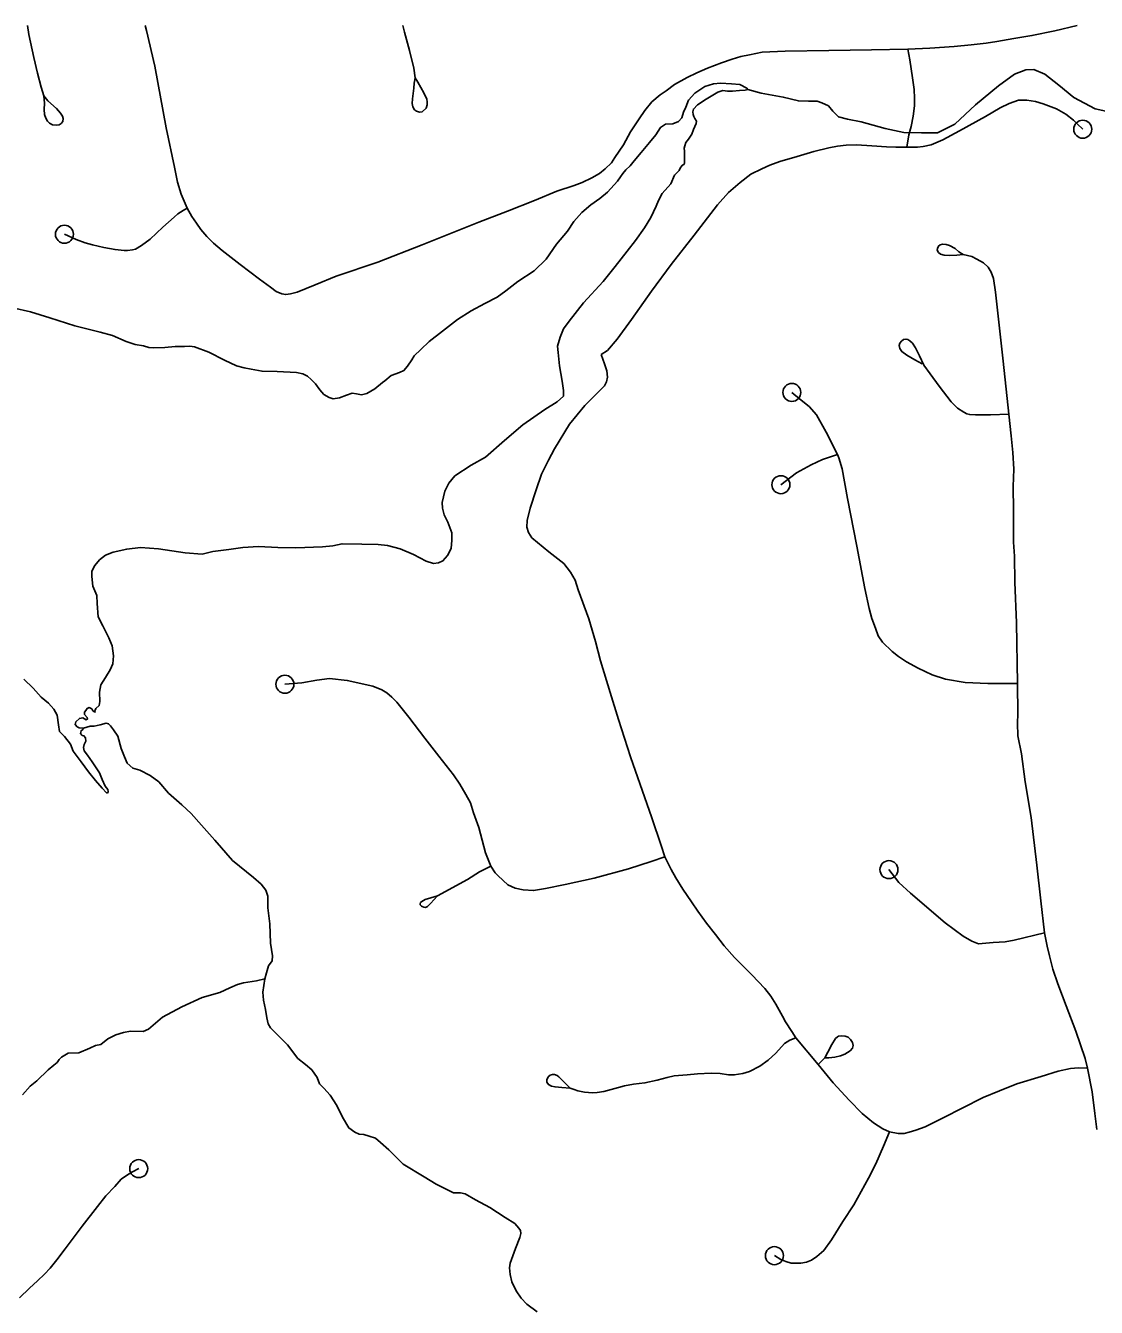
# Model space of a CAD drawing. Extents: x 653372 to 905732, y 627442 to 787275.
# Drawn here: x 659430 to 662404, y 783715 to 787275 of the extents above; entities that cross this region are included whole.
import ezdxf

# ---------------------------------------------------------------- set-up
doc = ezdxf.new("R2010")
doc.units = 0
for name, color, linetype in [('33', 7, 'Continuous'), ('34', 7, 'Continuous'), ('35', 7, 'Continuous')]:
    doc.layers.add(name, color=color, linetype=linetype)

msp = doc.modelspace()

# ---------------------------------------------------------------- linework, layer by layer
at = {"layer": '33'}
for points in [[(660689.1, 786728.9), (660531.1, 786666), (660408.6, 786617.4), (660292.3, 786578.5), (660234.1, 786554.5), (660184.5, 786534.8), (660165.9, 786530), (660152.6, 786527.8), (660141.4, 786530.1), (660126.3, 786535.9), (660110.2, 786548.2), (660079.1, 786570.4), (660025.9, 786611.7), (659976.1, 786650.2), (659951.6, 786670.8), (659933.6, 786689.2), (659917, 786708.2), (659904.3, 786726.1), (659891.6, 786744.6), (659878.8, 786767.5), (659862.4, 786806.5), (659851.5, 786839.9), (659843.5, 786881.8), (659820.3, 786990.6), (659788.4, 787162.3), (659765.6, 787261.6), (659762.2, 787274.7)], [(660482.4, 787257), (660477.9, 787274.7)], [(662350.8, 787274.7), (662288.9, 787260.5), (662225, 787247.2), (662174.5, 787238.8), (662127.3, 787230.3), (662098.1, 787225.8), (662056.3, 787221.8), (662009.1, 787216.6), (661941.5, 787212), (661880.6, 787209.2), (661779.2, 787207.6), (661660.8, 787205.9), (661539.6, 787203.6), (661476.1, 787200.9), (661440.8, 787194), (661416.2, 787189.4), (661392.8, 787181.5), (661362.7, 787171.2), (661323.9, 787156.5), (661294.4, 787144.1), (661267.6, 787130.4), (661232.6, 787111.6), (661208.9, 787093.7), (661192.8, 787082.6), (661169.7, 787062.8), (661150.4, 787038.9), (661133.9, 787015.6), (661110.3, 786979.9), (661091, 786944.1), (661066.8, 786908.4), (661057.7, 786894.1), (661040, 786876.8), (661023.7, 786864), (661002.9, 786852.1), (660976.2, 786839.4), (660953.3, 786831.1), (660905.8, 786814.7), (660843, 786789.2), (660768.1, 786759.7), (660689.1, 786728.9)], [(661880.6, 787209.2), (661886.2, 787179.4), (661893.5, 787129.4), (661897.8, 787097.6), (661899.4, 787072.9), (661898.8, 787052.4), (661895.6, 787023.2), (661889.6, 786994.9), (661883.6, 786971.1), (661877.8, 786936.9)], [(661028.9, 786361.3), (661046.2, 786372.9), (661072.9, 786404.4), (661113.2, 786458.9), (661168.3, 786537.5), (661223.3, 786611.5), (661287.3, 786692.9), (661351.8, 786776.8), (661382.7, 786811.1), (661414.6, 786838.8), (661444.6, 786862), (661475, 786876.9), (661497, 786886.8), (661525.4, 786897.7), (661572.7, 786911.5), (661619.5, 786925.3), (661661.2, 786935.8), (661685.3, 786940.4), (661709.5, 786943.2), (661737.6, 786943.5), (661780.3, 786941), (661821.3, 786938), (661847.6, 786937.2), (661877.8, 786936.9), (661907.4, 786936.9), (661922.7, 786938.8), (661945.1, 786943.4), (661977.8, 786957.7), (662023.7, 786982.7), (662096.4, 787022.7), (662137, 787046.1), (662162, 787058.9), (662188.3, 787067.5), (662210.6, 787068), (662235.1, 787064.3), (662256.6, 787057.8), (662293.1, 787043.8), (662319, 787028.9), (662340.8, 787012.4), (662351, 787002.2), (662366.4, 786987.1)], [(659878.8, 786767.5), (659867.7, 786761.6), (659852.8, 786752.4), (659842.3, 786742.8), (659811, 786714.6), (659775.6, 786681.3), (659751.6, 786664.1), (659734.8, 786654.1), (659726.5, 786652), (659712.8, 786650.1), (659703.3, 786650.4), (659678.4, 786652.8), (659646.8, 786658.7), (659615.3, 786665.6), (659594.9, 786671.2), (659570.4, 786680.8), (659537.8, 786695.4)], [(660925, 785780.5), (660883.3, 785813.5), (660836.1, 785852.4), (660826.7, 785866.6), (660822.6, 785882.2), (660823.1, 785900.7), (660831.1, 785935), (660848.2, 785985.8), (660862.7, 786028.7), (660882.3, 786067.8), (660898.8, 786099.1), (660940.7, 786167.9), (660983.7, 786219.6), (661023, 786259.4), (661037.8, 786274.5), (661043.9, 786285.3), (661046.6, 786298.5), (661044.8, 786315.8), (661037.9, 786335), (661028.9, 786361.3)], [(662185.1, 785447.6), (662182.5, 785616.2), (662177.4, 785729.3), (662176.4, 785801.4), (662174.4, 785839.7), (662174.4, 785928.9), (662173.2, 785994.6), (662175.2, 786043.3), (662172.3, 786089.6), (662167.3, 786135.3), (662160.7, 786195.9), (662145, 786343)], [(662185.1, 785447.6), (662102.6, 785447.6), (662039.7, 785450.5), (661984.8, 785459.6), (661948.1, 785471.9), (661909.4, 785490), (661876.6, 785507.4), (661854.2, 785522.9), (661836.6, 785536.7), (661809.8, 785562.4), (661798.2, 785579.7), (661790.3, 785601.7), (661780.5, 785628), (661772.9, 785655.8), (661761.3, 785711.8), (661738.9, 785828.8), (661713.2, 785961), (661697.7, 786043.7), (661689, 786073.9), (661685.1, 786083.6), (661653.6, 786146), (661626.4, 786194), (661606.4, 786216.9), (661580, 786237.8), (661558.3, 786256)], [(661527.8, 785999.8), (661571.7, 786032.4), (661611.6, 786055), (661643.3, 786069.5), (661662.6, 786075.8), (661685.1, 786083.6)], [(662379.8, 784379.1), (662354.5, 784379.9), (662331.9, 784378.2), (662297.7, 784371.2), (662250.6, 784356.5), (662183.7, 784335.4), (662134.7, 784316.1), (662089.7, 784297.9), (662031.8, 784268.5), (661980.9, 784242.3), (661928.2, 784216.2), (661903.1, 784206.6), (661883.9, 784201.4), (661870.2, 784197.8), (661854.1, 784197.7), (661829.4, 784202), (661810.7, 784210.7), (661784.7, 784227.5), (661753.2, 784253.2), (661717.9, 784290), (661673.3, 784338.6), (661631.7, 784389.5), (661569.5, 784463.4), (661558, 784481.1), (661540.3, 784507.5), (661532.2, 784523.9), (661513.6, 784557.4), (661500.4, 784579.1), (661483.2, 784600.9), (661447.4, 784638.3), (661399.3, 784686.7), (661370.3, 784718.7), (661346.4, 784750.6), (661320.9, 784781.9), (661297.1, 784814.9), (661279.4, 784841.4), (661255.7, 784876.1), (661236.5, 784907.8), (661223.3, 784931.3), (661205.3, 784965.8), (661195.3, 784997.3), (661169.5, 785074.4), (661110.1, 785244), (661076.9, 785347.8), (661053.7, 785422.3), (661026.4, 785510.2), (661012.5, 785564.3), (660994.2, 785627.4), (660964.9, 785707.8), (660956.5, 785734.6), (660943.3, 785756.9), (660925, 785780.5)], [(660150, 785445.6), (660197.2, 785449.5), (660239.1, 785457.3), (660274, 785461.1), (660323.1, 785456.1), (660394.2, 785440.1), (660419.6, 785429.6), (660433.2, 785421.6), (660447.5, 785410), (660460.9, 785395.7), (660494.4, 785354.4), (660539.2, 785296.1), (660578, 785245.6), (660618.8, 785193.6), (660636.4, 785167.7), (660653, 785139.4), (660665.5, 785116.1), (660674.4, 785088.8), (660689.1, 785047.3), (660707.1, 784977.3), (660722, 784940), (660734.3, 784922.1), (660742.7, 784913.7), (660769.1, 784888.6), (660789.6, 784878.9), (660812.4, 784874.1), (660840.9, 784872.5), (660874.4, 784878.5), (660928.2, 784889.4), (661009.3, 784907.1), (661104.2, 784932.7), (661167.3, 784953.1), (661205.3, 784965.8)], [(662405.3, 784208.6), (662399.8, 784252.9), (662392.7, 784313.4), (662379.8, 784379.1), (662373.2, 784406.4), (662346.8, 784482.3), (662319.9, 784552.4), (662297.3, 784613.8), (662283.1, 784654), (662274, 784691.1), (662268, 784718.2), (662259.7, 784755.3), (662250.4, 784844.2), (662239.2, 784942.9), (662222.7, 785075.6), (662206, 785174.7), (662195.9, 785252), (662186.3, 785302.4), (662185.2, 785337.9), (662185.6, 785363.6), (662185.1, 785447.6)], [(662259.7, 784755.3), (662175.6, 784735), (662151.1, 784730.4), (662117.5, 784728.4)], [(661829.4, 784202), (661812.7, 784162.9), (661791.7, 784113.5), (661770.9, 784073.3), (661730.7, 783999.7), (661700, 783953.5), (661668, 783902.7), (661647, 783872.8), (661628.1, 783856.1), (661612.9, 783846.2), (661598.9, 783840.9), (661583.3, 783837.9), (661568.9, 783837.8), (661556.3, 783837.6), (661541.5, 783842.6), (661527.8, 783848.2), (661509.8, 783858.5)], [(659412.7, 783741.3), (659441, 783767.9), (659463.1, 783788.7), (659482.6, 783807.1), (659498.5, 783824.2), (659516.8, 783846.8), (659540.1, 783877.9), (659587.1, 783940.1), (659629.1, 783995.2), (659652.8, 784024.3), (659678, 784050.2), (659695.4, 784070.7), (659712.5, 784082.7), (659726.5, 784091.3), (659744, 784100.2)]]:
    msp.add_lwpolyline(points, dxfattribs=at)
for centre in [(662366.4, 786987.1), (659537.8, 786695.4), (661558.3, 786256), (661527.8, 785999.8), (659744, 784100.2), (661509.8, 783858.5)]:
    msp.add_circle(centre, 25, dxfattribs=at)
at = {"layer": '34'}
for points in [[(659435, 787274.7), (659439.2, 787249.8), (659452.7, 787186.3), (659462.5, 787142.8), (659472.9, 787103.4), (659480.4, 787080.1)], [(660482.4, 787257), (660496.5, 787206), (660508.5, 787157), (660511.8, 787129.9)], [(660511.8, 787129.9), (660519.6, 787117.4), (660535.8, 787088.2), (660544, 787070.9), (660545.6, 787063.3), (660545.3, 787055), (660542.7, 787045.7), (660531.8, 787035.5), (660523.6, 787034.6), (660515.5, 787037.2), (660510.3, 787040.9), (660505.9, 787049.2), (660503.8, 787058.1), (660504.2, 787071.5), (660508, 787101.3), (660509.6, 787115.3), (660511.8, 787129.9)], [(659480.4, 787080.1), (659491.5, 787065.9), (659515.9, 787044.9), (659527.1, 787032), (659532.6, 787023.2), (659533.9, 787016.4), (659533.2, 787008.2), (659528.7, 787003.1), (659522.8, 786999.4), (659514.6, 786998.7), (659504.5, 786999.4), (659496.4, 787003.5), (659490.8, 787009.5), (659485.7, 787017.4), (659482.7, 787028.1), (659481.7, 787042.1), (659482.2, 787059.4), (659480.4, 787080.1)], [(662034.1, 786639.3), (662016.5, 786637.2), (661997.4, 786636.1), (661981, 786637.2), (661971.5, 786639.6), (661965.4, 786645.1), (661961.8, 786651.5), (661963, 786655.7), (661965.3, 786662.5), (661970.2, 786665.6), (661977.2, 786668), (661987.2, 786667.2), (661996.7, 786663.7), (662012.3, 786655.3), (662022.1, 786646.5), (662034.1, 786639.3)], [(662145, 786343), (662124.2, 786534.2), (662118.4, 786572.1), (662112.1, 786589.7), (662103.5, 786604.3), (662091.1, 786615.8), (662072.4, 786626.5), (662058.3, 786633.8), (662034.1, 786639.3)], [(661920, 786335.5), (661900.2, 786346.7), (661877.3, 786359.5), (661863.8, 786369.5), (661858.2, 786378.1), (661856.4, 786386.7), (661858.7, 786392.4), (661863.1, 786398.7), (661868.5, 786402.7), (661875.4, 786404.1), (661880.7, 786402.9), (661885.9, 786399.6), (661893.6, 786392.4), (661901.7, 786380), (661912.7, 786357.9), (661924.7, 786331.6)], [(662160.7, 786195.9), (662109.7, 786194), (662068.9, 786193.7), (662052.5, 786194.7), (662044.6, 786196.5), (662035.8, 786201.6), (662018.6, 786212.1), (662000.6, 786229.7), (661967.4, 786273.1), (661943, 786307.2), (661924.7, 786331.6)], [(660722, 784940), (660691.1, 784924.1), (660657.7, 784902.8), (660574.1, 784858.2)], [(662117.5, 784728.4), (662077, 784724.3), (662058.2, 784731.7), (662034.3, 784746.1), (661984.3, 784782.7), (661887.8, 784865.6), (661855.2, 784894.7), (661828.1, 784930.6)], [(660574.1, 784858.2), (660563.7, 784846.7), (660555.8, 784837.8), (660546, 784828), (660540.8, 784825.7), (660535.9, 784826.2), (660531.4, 784827.8), (660529.7, 784829.6), (660526.3, 784832.8), (660525.7, 784835.6), (660527.2, 784839), (660530.8, 784842.4), (660540, 784847.7), (660555.5, 784852.1), (660574.1, 784858.2)], [(661569.5, 784463.4), (661552.3, 784457.1), (661538, 784448.2), (661513.5, 784421), (661492.7, 784401.1), (661469.6, 784384.7), (661440.6, 784369.9), (661422.3, 784364.8), (661398.1, 784360.7), (661382.8, 784360.8), (661359.3, 784364.3), (661334.3, 784365.4), (661296.6, 784363.7), (661267.6, 784361.1), (661231.6, 784357.7), (661211.7, 784353), (661184.5, 784345.8), (661150, 784338.5), (661118.8, 784334.6), (661093.3, 784330.4), (661076.7, 784325.4), (661056.7, 784320), (661035.6, 784314.7), (661017.4, 784311.8), (661004.2, 784311.2), (660981.9, 784312.9), (660963.9, 784316.5), (660953.2, 784320.4), (660942.1, 784323.5)], [(661649.8, 784408.2), (661657.9, 784423.3), (661669.2, 784445.1), (661679.6, 784461.5), (661685, 784466.4), (661687.7, 784467.9), (661697.3, 784469.4), (661706, 784468.4), (661714.7, 784465.1), (661721.4, 784459.1), (661726.5, 784450.6), (661728.5, 784441.8), (661726.7, 784434.6), (661720.1, 784427.6), (661705.3, 784418.5), (661693, 784413.1), (661677.6, 784409.8), (661661.2, 784408), (661649.8, 784408.2)], [(661649.8, 784408.2), (661631.7, 784389.5)], [(660942.1, 784323.5), (660919.6, 784325.7), (660900.8, 784327.3), (660891.1, 784329), (660882.2, 784333.8), (660877.8, 784340.6), (660878, 784347.2), (660881, 784354.8), (660886.8, 784360.2), (660893.5, 784362.1), (660899.4, 784361.2), (660906.3, 784358.5), (660911.4, 784354.9), (660921.5, 784345.2), (660936.4, 784330.1), (660942.1, 784323.5)]]:
    msp.add_lwpolyline(points, dxfattribs=at)
for centre in [(660150, 785445.6), (661828.1, 784930.6)]:
    msp.add_circle(centre, 25, dxfattribs=at)
at = {"layer": '35'}
for points in [[(661435.8, 787097.1), (661472.7, 787087.4), (661534.5, 787076.2), (661576.6, 787065.6), (661604.6, 787064.8), (661628.4, 787065.1), (661641.7, 787060.6), (661660.1, 787051.7), (661672.1, 787036.9), (661688.2, 787021.9), (661712.8, 787014.9), (661750.9, 787007.6), (661817.7, 786989), (661869.1, 786978.1), (661918.8, 786976.6), (661962.9, 786977.4), (662011.2, 787000.8), (662068.8, 787055), (662132.5, 787108), (662176.9, 787139.8), (662208.4, 787152.3), (662230.1, 787152.7), (662260.8, 787140.4), (662300.3, 787109.1), (662341.7, 787074.7), (662400.8, 787044), (662468.7, 787028.5)], [(659899.2, 786382.6), (659938.5, 786367.4), (659982.4, 786345.9), (660015.4, 786330.3), (660036.8, 786324), (660056.3, 786320.7), (660086.7, 786314.9), (660128.6, 786314.3), (660182.1, 786311.3), (660199.5, 786308), (660212.5, 786301.3), (660223.4, 786291.9), (660234.9, 786279.8), (660246.9, 786263.4), (660258.4, 786249.8), (660273.4, 786241.6), (660283.8, 786238.5), (660302, 786240.8), (660321, 786248.6), (660337.2, 786253.7), (660349, 786251.9), (660362.9, 786249.4), (660377.6, 786253.2), (660400.3, 786266.4), (660421.1, 786283.2), (660427.8, 786288.6), (660444.9, 786302.7), (660468.2, 786311.8), (660480.9, 786317), (660491, 786328.5), (660502.7, 786347), (660509.3, 786357.3), (660527.3, 786375.6), (660550.9, 786397.2), (660588, 786426), (660629.4, 786458.3), (660667.1, 786482.2), (660705.4, 786503.4), (660740, 786520.5), (660763.6, 786537.9), (660797.1, 786563.8), (660842.6, 786593.8), (660875.6, 786626.3), (660904.8, 786667.9), (660935.1, 786704), (660952.3, 786730.3), (660974.7, 786755.4), (660999.7, 786777), (661025.3, 786794.4), (661046.1, 786812.6), (661074.2, 786842.4), (661082.2, 786854.7), (661088.8, 786864.3), (661097.4, 786873.8), (661108.9, 786885.3), (661120.5, 786898.9), (661140, 786922.7), (661163.1, 786949.9), (661180.5, 786971.7), (661193, 786992.2), (661207.2, 787000.9), (661227.4, 787002.3), (661243.7, 787008.8), (661252.3, 787019), (661257.7, 787034.2), (661263.7, 787048.7), (661271.2, 787067.9), (661288.5, 787086.9), (661316.3, 787105.6), (661340.9, 787113.2), (661359.8, 787115.4), (661390.9, 787113.1), (661413.9, 787111), (661433.1, 787101.4), (661435.8, 787097.8), (661435.8, 787097.1), (661428.8, 787095.9), (661412.7, 787095), (661393.1, 787092.8), (661379.9, 787092.5), (661366.7, 787094.3), (661352.6, 787089.8), (661320.7, 787070.6), (661295.8, 787054.6), (661285, 787043), (661283.4, 787035.4), (661283.8, 787027.7), (661286.5, 787022.8), (661288.6, 787016.9)], [(661288.6, 787016.9), (661293, 787009.3), (661292.8, 787003.1), (661284.7, 786985.9), (661280.1, 786973.5), (661271.3, 786959.1), (661264.1, 786950.2), (661261, 786941.3), (661259.4, 786934.3), (661259.9, 786926), (661260.1, 786909.2), (661260.5, 786902.2), (661260.2, 786892.5), (661258.7, 786889), (661254.5, 786887.1), (661248.7, 786880.3), (661245.7, 786872), (661232.8, 786859.1), (661222.3, 786835.8), (661198.5, 786808.6), (661188.1, 786789.4), (661181.4, 786773.5), (661166.5, 786741.9), (661148.9, 786713.1), (661124.4, 786678), (661100.6, 786648.8), (661067.2, 786605.9), (661033.9, 786564.3), (660979.8, 786504.6), (660939.3, 786454.2), (660924, 786433.1), (660914.9, 786409.6), (660907.2, 786384.1), (660908.8, 786367.3), (660913.2, 786329.5), (660920.3, 786287.4), (660924.4, 786261.2), (660923.9, 786245.2), (660906.7, 786229.7), (660872, 786208.4), (660810.7, 786166.3), (660759.9, 786122.6), (660707, 786076), (660667.3, 786054.2), (660622.3, 786024.8), (660605.1, 786003.8), (660594.7, 785981.8), (660586.8, 785950), (660587.7, 785934.6), (660592.7, 785915.6), (660602.8, 785895.3), (660613.8, 785866.4), (660613.8, 785845.5), (660611.7, 785822.6), (660602.1, 785803.3), (660589.1, 785788.4), (660577.1, 785782.5), (660563.1, 785780.8), (660542.4, 785787), (660507.4, 785805.5), (660470.2, 785821.9), (660435, 785831.3), (660409.2, 785833.5), (660364, 785834.9), (660308.9, 785835.8), (660283, 785830.3), (660255, 785827.3), (660180.3, 785824), (660130.2, 785825.5), (660076.6, 785827.8), (660033.3, 785824.9), (659994.1, 785819.8), (659950, 785814.2), (659920.1, 785806.7), (659872.8, 785810.9), (659799.3, 785821.5), (659749.2, 785825.1), (659710.7, 785820.7), (659673.5, 785812.7), (659651.6, 785803.6), (659635.2, 785790.9), (659622.2, 785775.2), (659613.4, 785759.4), (659613.6, 785744.8), (659616.3, 785717.5), (659627.4, 785692.1), (659628.8, 785669.7), (659631.2, 785632.7), (659644.4, 785607.9), (659660.8, 785574), (659670.6, 785552)], [(659394.3, 786491.4), (659443.2, 786479.9), (659497.4, 786462.9), (659566.8, 786440.8), (659637, 786423.3), (659671, 786413.8), (659709.4, 786397.2), (659734.6, 786389.5), (659757.2, 786385.2), (659772.4, 786380.9), (659785.5, 786380.3), (659817, 786380.9), (659845.6, 786383.9), (659871, 786383.9), (659886.4, 786384.2), (659899.2, 786382.6)], [(659670.6, 785552), (659674, 785524.1), (659672.6, 785501.8), (659664.4, 785485.9), (659651.4, 785464), (659638.5, 785443.6), (659634.8, 785423.7), (659636.3, 785397.4), (659634.5, 785386.7), (659625, 785377.8), (659622.5, 785371.7), (659623.2, 785368.6), (659620.9, 785368.6), (659616.3, 785371.9), (659613.4, 785377.3), (659606.6, 785380.6), (659601.1, 785378.5), (659597.1, 785372.4), (659593.9, 785367.9), (659593.7, 785361.8), (659601.1, 785353.1), (659601.8, 785349.2), (659597.9, 785347), (659588.8, 785351.9), (659579.5, 785350.6), (659569.2, 785340.9), (659567.5, 785334.1), (659572.7, 785327.7), (659578.7, 785324.5), (659590.5, 785323.5), (659588.6, 785319.6), (659583.9, 785316.6), (659582.1, 785309.1), (659587.3, 785303.4), (659591.9, 785302.5), (659596.4, 785297), (659597.6, 785287.7), (659592.7, 785278.6), (659591, 785270.2), (659592.2, 785261), (659601.8, 785248.4), (659614.4, 785230.3), (659635, 785199.7), (659642.2, 785181), (659650.8, 785162.3), (659658.3, 785153.6), (659659.6, 785147.4), (659658.8, 785145.1), (659656.5, 785144.4), (659654.1, 785144.4), (659642.2, 785157.1), (659624.4, 785178.4), (659604.3, 785202.1), (659584.4, 785229.7), (659562.2, 785259.6), (659555, 785279.1), (659538, 785300.4), (659523.8, 785314.7), (659521.3, 785333.2), (659517.4, 785359.5), (659508.7, 785375.9), (659493.8, 785393.3), (659472.8, 785409.4), (659451.2, 785434.6), (659425, 785460.1)], [(659590.5, 785323.5), (659609.5, 785329.2), (659620, 785328.9), (659636.8, 785332.5), (659653.7, 785337.6), (659659.9, 785335.3), (659666, 785329.6), (659674, 785318.9), (659686, 785301.1), (659695.5, 785267.3), (659704.5, 785244), (659712.4, 785226.4), (659728, 785212.7), (659747.4, 785207.2), (659775.5, 785191.7), (659800, 785174.2), (659827, 785142.7), (659863.7, 785111), (659889.4, 785086.5), (659918.1, 785053.8), (659955.8, 785012.3), (660005, 784956.4), (660062.9, 784908.6), (660084.6, 784889.9), (660097.3, 784873.4), (660102.4, 784856.6), (660102.8, 784824.1), (660108.5, 784780), (660110.4, 784726.3), (660115.6, 784691.3), (660115.2, 784677.3), (660105, 784663.7), (660098.8, 784644.3), (660094.2, 784627.3), (660088.8, 784590.3), (660090.3, 784567.9), (660095.8, 784542.6), (660100, 784519.2), (660103.6, 784502.4), (660110.3, 784491.7), (660136, 784465.2), (660157.6, 784444.3), (660186.5, 784406.5), (660206.9, 784389.8), (660225.3, 784374.6), (660239.3, 784353.3), (660246.4, 784335.6), (660258.6, 784324.1), (660275.4, 784304.1)], [(659421, 784305.1), (659442.9, 784329.4), (659460.9, 784344.5), (659492.1, 784374.7), (659508.1, 784387.9), (659517.1, 784395.4), (659523.1, 784403.1), (659529.2, 784409.7), (659548, 784420.8), (659577.3, 784421.9), (659607.9, 784434.6), (659623.7, 784442), (659638.5, 784445.4), (659658.4, 784460.4), (659680.2, 784471.5), (659701.8, 784478.6), (659721.4, 784481.9), (659756.5, 784480.9), (659771.3, 784487.3), (659809.8, 784521), (659864.2, 784549.6), (659920.6, 784575.2), (659969.7, 784589.3), (659997.4, 784602.1), (660018.2, 784611.5), (660034.9, 784616.6), (660071.1, 784622.1), (660094.2, 784627.3)], [(660275.4, 784304.1), (660294.1, 784275.6), (660310.5, 784243.1), (660327.8, 784213.3), (660344.1, 784201.6), (660356.5, 784195.7), (660369, 784194.6), (660384.2, 784190.7), (660402.2, 784184.5), (660415.8, 784173), (660438.8, 784152.4), (660478.8, 784112.2), (660536.9, 784077), (660570.5, 784057.1), (660609.3, 784037.5), (660618.6, 784033.4), (660638.1, 784032.8), (660651.3, 784030.3), (660680, 784013.4), (660719.8, 783992), (660762.2, 783964.9), (660788.9, 783947.4), (660799.7, 783935.2), (660804.3, 783928.1), (660805.5, 783919.7), (660803.1, 783909.3), (660790.6, 783878.6), (660776.2, 783837.9), (660773.7, 783824.8), (660775.9, 783806.6), (660780.9, 783785.5), (660792.7, 783760.7), (660806, 783740.8), (660822.2, 783723.6), (660850.9, 783702.5)]]:
    msp.add_lwpolyline(points, dxfattribs=at)

doc.saveas('drawing.dxf')
